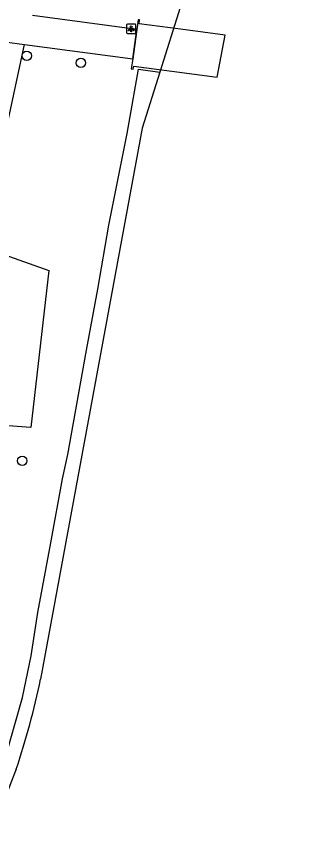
# Model space of a CAD drawing. Extents: x 161848 to 162726, y 385382 to 386521.
# Drawn here: x 162220.5 to 162251.8, y 385995.3 to 386080.6 of the extents above; entities that cross this region are included whole.
import ezdxf

# ---------------------------------------------------------------- set-up
doc = ezdxf.new("R2010")
doc.units = 0
for name, color, linetype in [('IMGEO_Boom', 7, 'Continuous'), ('IMGEO_Dek', 7, 'Continuous'), ('IMGEO_Groenvoorziening', 7, 'Continuous'), ('IMGEO_Lichtpunt', 7, 'Continuous'), ('IMGEO_Voetpad_open', 7, 'Continuous'), ('IMGEO_Waterloop', 7, 'Continuous')]:
    doc.layers.add(name, color=color, linetype=linetype)

msp = doc.modelspace()

# ---------------------------------------------------------------- linework, layer by layer
at = {"layer": 'IMGEO_Boom'}
for centre in [(162221.6, 386076.438), (162227.299, 386075.699), (162221.121, 386033.765)]:
    msp.add_circle(centre, 0.489, dxfattribs=at)
at = {"layer": 'IMGEO_Dek'}
msp.add_lwpolyline([(162241.641, 386074.204), (162242.488, 386078.625), (162237.784, 386079.234), (162233.429, 386079.798), (162233.487, 386080.216), (162233.317, 386080.236), (162233.175, 386079.194), (162232.755, 386076.102), (162232.613, 386075.061), (162232.823, 386075.02), (162232.864, 386075.33), (162236.881, 386074.815)], close=True, dxfattribs=at)
at = {"layer": 'IMGEO_Groenvoorziening'}
for points in [[(162216.1, 385994.001), (162217.487, 385997.567), (162219.402, 386002.62), (162221.153, 386008.829), (162222.044, 386013.221), (162222.771, 386017.779), (162224.125, 386025.11), (162225.356, 386031.844), (162225.927, 386034.422), (162227.892, 386045.413), (162229.097, 386051.86), (162230.26, 386058.581), (162232.162, 386068.24), (162233.368, 386075.013), (162235.616, 386074.721)], [(162218.66, 386055.668), (162223.928, 386053.828), (162222.024, 386037.262), (162214.811, 386037.796)]]:
    msp.add_lwpolyline(points, dxfattribs=at)
at = {"layer": 'IMGEO_Lichtpunt'}
for p, q in [((162232.101, 386079.685), (162232.101, 386078.878)), ((162232.101, 386079.685), (162232.101, 386078.878)), ((162233.003, 386079.78), (162232.195, 386079.78)), ((162233.003, 386079.78), (162232.195, 386079.78)), ((162233.097, 386078.878), (162233.097, 386079.685)), ((162233.097, 386078.878), (162233.097, 386079.685)), ((162232.195, 386078.784), (162233.003, 386078.784)), ((162232.195, 386078.784), (162233.003, 386078.784))]:
    msp.add_line(p, q, dxfattribs=at)
for points in [[(162232.475, 386079.349), (162232.514, 386079.321), (162232.326, 386079.059), (162232.288, 386079.086), (162232.475, 386079.349)], [(162232.577, 386079.301), (162232.624, 386079.301), (162232.624, 386078.979), (162232.577, 386078.979), (162232.577, 386079.301)], [(162232.687, 386079.321), (162232.725, 386079.348), (162232.912, 386079.086), (162232.873, 386079.058), (162232.687, 386079.321)]]:
    msp.add_lwpolyline(points, dxfattribs=at)
msp.add_circle((162232.6, 386079.483), 0.0994, dxfattribs=at)
for centre, start, end in [((162232.195, 386079.685), 90, 180), ((162232.195, 386079.685), 90, 180), ((162233.003, 386079.685), 0, 90), ((162233.003, 386079.685), 0, 90), ((162232.195, 386078.878), 180, 270), ((162232.195, 386078.878), 180, 270), ((162233.003, 386078.878), 270, 0), ((162233.003, 386078.878), 270, 360)]:
    msp.add_arc(centre, 0.0946, start, end, dxfattribs=at)
at = {"layer": 'IMGEO_Voetpad_open'}
for points in [[(162221.342, 386077.623), (162232.755, 386076.102), (162233.175, 386079.194), (162222.201, 386080.668)], [(162217.192, 386078.196), (162221.342, 386077.623)], [(162216.757, 386056.332), (162221.342, 386077.623)]]:
    msp.add_lwpolyline(points, dxfattribs=at)
at = {"layer": 'IMGEO_Waterloop'}
for points in [[(162251.837, 386130.935), (162248.457, 386120.756), (162245.111, 386108.629), (162237.763, 386081.533), (162235.616, 386074.721)], [(162235.616, 386074.721), (162233.759, 386068.829), (162223.048, 386010.758)], [(162220.483, 386001.25), (162219.995, 386000), (162217.693, 385994.101)]]:
    msp.add_lwpolyline(points, dxfattribs=at)
msp.add_arc((162143.13, 386027.218), 81.596, 341.44291, 348.36221, dxfattribs=at)

doc.saveas('drawing.dxf')
